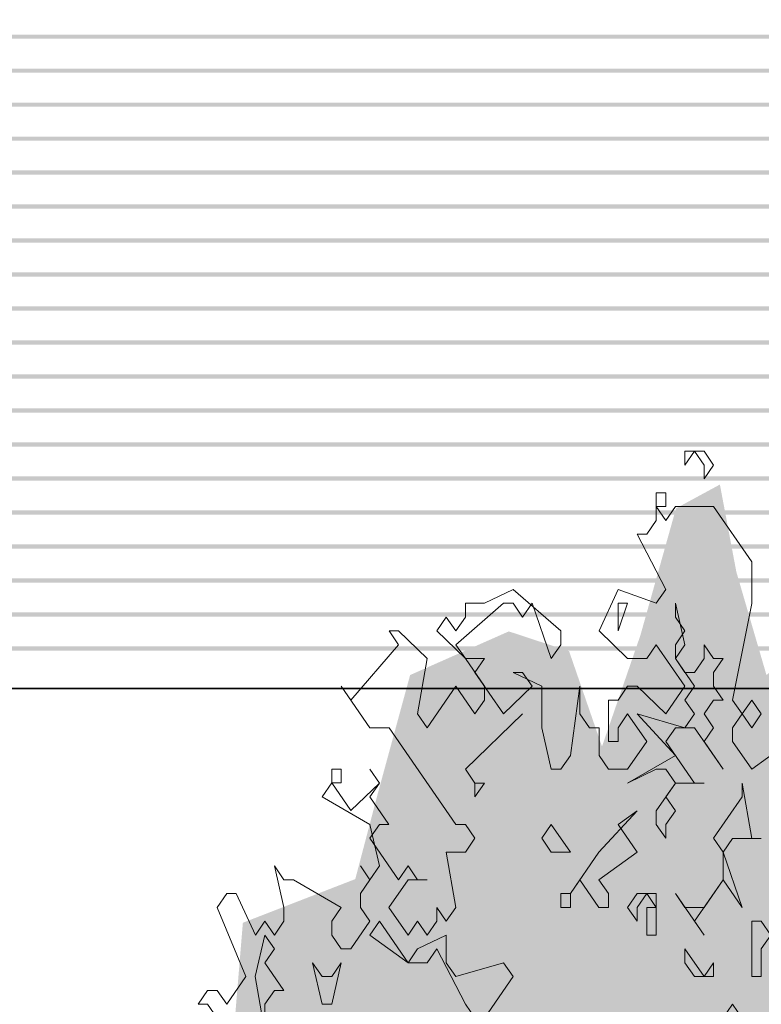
# Model space of a CAD drawing. Header units: metres. Extents: x -52 to 321, y -8 to 26.
# Tile 79 of 320: x -36.842 to -36.228, y 0.939 to 1.754. Entities that reach past the tile are written whole.
import ezdxf

# ---------------------------------------------------------------- set-up
doc = ezdxf.new("R2010")
doc.units = ezdxf.units.M
doc.header["$MEASUREMENT"] = 0
for name, color, linetype in [('10 Fassade', 7, 'Continuous'), ('10 Wand außen', 7, 'Continuous'), ('10 Wand innen tragend', 7, 'Continuous'), ('60 Pflanzen außen', 7, 'Continuous'), ('94 Genehmigungsplanung Bemaßung', 7, 'Continuous')]:
    doc.layers.add(name, color=color, linetype=linetype)
doc.styles.add('ERSTELLTER_STIL_2', font='arial.ttf')
doc.dimstyles.new('ERSTELLTER_STIL__1', dxfattribs={"dimtxt": 0.25, "dimasz": 0.19, "dimexe": 0.18, "dimexo": 0.1, "dimgap": 0, "dimtad": 1, "dimtih": 1, "dimtoh": 1, "dimzin": 0, "dimdsep": 46, "dimtxsty": 'ERSTELLTER_STIL_2', "dimblk": 'ARROWHEAD_6', "dimblk1": 'ARROWHEAD_6', "dimblk2": 'ARROWHEAD_6', "dimcen": 0.09, "dimclrd": 7, "dimclre": 7, "dimclrt": 7, "dimazin": 0, "dimtfac": 1, "dimtdec": 4, "dimtmove": 0, "dimatfit": 3, "dimfxl": 1, "dimtolj": 1, "dimtzin": 0, "dimarcsym": 0})

# ---------------------------------------------------------------- blocks, each defined once
blk = doc.blocks.new('Sträucher 27[10]_1', base_point=(-36.13323, 0))
at = {"layer": '60 Pflanzen außen', "linetype": 'Continuous', "lineweight": 0, "true_color": 0xffffff}
h = blk.add_hatch(color=7, dxfattribs=at)
h.paths.add_polyline_path([(-36.3032, 0.00002), (-36.05538, -0.00001), (-36.02133, 0.08896), (-35.9941, 0.04622), (-35.92148, -0.00002), (-35.87382, 0.03963), (-35.8012, -0.00003), (-35.75353, 0.03633), (-35.76034, 0.06263), (-35.76714, 0.14482), (-35.73083, 0.15468), (-35.71493, 0.23686), (-35.66274, 0.23686), (-35.63777, 0.29931), (-35.64002, 0.44856), (-35.61732, 0.51102), (-35.54016, 0.50444), (-35.50611, 0.56361), (-35.52199, 0.62278), (-35.51291, 0.68195), (-35.4766, 0.70496), (-35.43714, 0.79372), (-35.52423, 0.91865), (-35.5038, 1.03699), (-35.52649, 1.07973), (-35.54464, 1.16192), (-35.60862, 1.27369), (-35.64947, 1.27041), (-35.67671, 1.20795), (-35.73345, 1.23426), (-35.71529, 1.29014), (-35.79471, 1.35589), (-35.8628, 1.36576), (-35.90592, 1.36248), (-35.96947, 1.2803), (-35.95812, 1.32632), (-35.94222, 1.42823), (-35.96264, 1.4882), (-36.03754, 1.44796), (-36.07839, 1.42496), (-36.11696, 1.48821), (-36.16009, 1.43811), (-36.20322, 1.37566), (-36.19868, 1.32635), (-36.18961, 1.24087), (-36.22366, 1.21129), (-36.24861, 1.29677), (-36.26222, 1.36909), (-36.29854, 1.34937), (-36.32805, 1.24417), (-36.35983, 1.15213), (-36.38706, 1.23103), (-36.43698, 1.24747), (-36.51869, 1.21132), (-36.54593, 1.11139), (-36.56409, 1.04235), (-36.65714, 1.0062), (-36.67078, 0.84183), (-36.72752, 0.77938), (-36.76611, 0.70706), (-36.80016, 0.65118), (-36.82019, 0.55256), (-36.75251, 0.50324), (-36.70486, 0.46378), (-36.63678, 0.41118), (-36.58458, 0.35858), (-36.55282, 0.31255), (-36.52105, 0.20078), (-36.44616, 0.22378), (-36.37127, 0.22706), (-36.3395, 0.19418), (-36.30546, 0.14158), (-36.32135, 0.06926)])
h.paths.add_polyline_path([(-35.96457, 0.2862), (-35.87605, 0.42754), (-35.83066, 0.4374), (-35.83747, 0.38809)], flags=0)
at = {"layer": '60 Pflanzen außen', "color": 8, "linetype": 'Continuous', "lineweight": 18}
for p, q in [((-36.29116, 1.3852), (-36.28325, 1.39665)), ((-36.27535, 1.39664), (-36.29116, 1.39665)), ((-36.29116, 1.39665), (-36.29116, 1.3852)), ((-36.28325, 1.39665), (-36.27535, 1.3852)), ((-36.26745, 1.3852), (-36.27535, 1.39664)), ((-36.27535, 1.3852), (-36.27535, 1.37375)), ((-36.27535, 1.37375), (-36.26745, 1.3852)), ((-36.30697, 1.3623), (-36.31487, 1.3623)), ((-36.31487, 1.3623), (-36.31487, 1.33941)), ((-36.30697, 1.35086), (-36.30697, 1.3623)), ((-36.30697, 1.33941), (-36.31487, 1.35086)), ((-36.31487, 1.35086), (-36.30697, 1.35086)), ((-36.29906, 1.35086), (-36.30697, 1.33941)), ((-36.26745, 1.35085), (-36.29906, 1.35086)), ((-36.23584, 1.30506), (-36.26745, 1.35085)), ((-36.31487, 1.33941), (-36.32278, 1.32796)), ((-36.32278, 1.32796), (-36.33068, 1.32796)), ((-36.33068, 1.32796), (-36.30697, 1.28217)), ((-36.23585, 1.27071), (-36.23584, 1.30506)), ((-36.43342, 1.28218), (-36.45713, 1.27074)), ((-36.39391, 1.24783), (-36.43342, 1.28218)), ((-36.34649, 1.28217), (-36.3623, 1.24783)), ((-36.31488, 1.27072), (-36.34649, 1.28217)), ((-36.30697, 1.28217), (-36.31488, 1.27072)), ((-36.48085, 1.23639), (-36.44133, 1.27073)), ((-36.45713, 1.27074), (-36.47294, 1.27074)), ((-36.47294, 1.27074), (-36.47294, 1.25929)), ((-36.44133, 1.27073), (-36.43342, 1.27073)), ((-36.43342, 1.27073), (-36.42552, 1.25929)), ((-36.42552, 1.25929), (-36.41762, 1.27073)), ((-36.41762, 1.27073), (-36.40182, 1.22494)), ((-36.33859, 1.27072), (-36.34649, 1.27073)), ((-36.34649, 1.27073), (-36.34649, 1.24783)), ((-36.34649, 1.24783), (-36.33859, 1.27072)), ((-36.29117, 1.23638), (-36.29907, 1.27072)), ((-36.29907, 1.27072), (-36.29907, 1.25927)), ((-36.25166, 1.19058), (-36.23585, 1.27071)), ((-36.48875, 1.25929), (-36.49665, 1.24784)), ((-36.48084, 1.24784), (-36.48875, 1.25929)), ((-36.47294, 1.25929), (-36.48084, 1.24784)), ((-36.29907, 1.25927), (-36.29117, 1.24782)), ((-36.52826, 1.24785), (-36.53617, 1.24785)), ((-36.53617, 1.24785), (-36.52826, 1.2364)), ((-36.50456, 1.22495), (-36.52826, 1.24785)), ((-36.49665, 1.24784), (-36.47294, 1.22495)), ((-36.39391, 1.23639), (-36.39391, 1.24783)), ((-36.3623, 1.24783), (-36.33859, 1.22493)), ((-36.29117, 1.24782), (-36.29908, 1.23638)), ((-36.52826, 1.2364), (-36.56778, 1.19061)), ((-36.47294, 1.22495), (-36.48085, 1.23639)), ((-36.40182, 1.22494), (-36.39391, 1.23639)), ((-36.32279, 1.22493), (-36.31488, 1.23638)), ((-36.31488, 1.23638), (-36.29118, 1.20203)), ((-36.29908, 1.23638), (-36.29908, 1.22493)), ((-36.29908, 1.22493), (-36.29117, 1.23638)), ((-36.26746, 1.22493), (-36.27537, 1.23638)), ((-36.27537, 1.23638), (-36.27537, 1.22493)), ((-36.51246, 1.17916), (-36.50456, 1.22495)), ((-36.45714, 1.22494), (-36.47294, 1.22495)), ((-36.47294, 1.22495), (-36.45714, 1.20205)), ((-36.46504, 1.2135), (-36.45714, 1.22494)), ((-36.33859, 1.22493), (-36.32279, 1.22493)), ((-36.29908, 1.22493), (-36.28327, 1.20203)), ((-36.29117, 1.21348), (-36.29908, 1.22493)), ((-36.27537, 1.22493), (-36.28327, 1.21348)), ((-36.26747, 1.21348), (-36.25956, 1.22493)), ((-36.25956, 1.22493), (-36.26746, 1.22493)), ((-36.44134, 1.17915), (-36.46504, 1.2135)), ((-36.40972, 1.20204), (-36.43343, 1.21349)), ((-36.43343, 1.21349), (-36.42553, 1.21349)), ((-36.42553, 1.21349), (-36.41762, 1.20205)), ((-36.28327, 1.21348), (-36.29117, 1.21348)), ((-36.26747, 1.20203), (-36.26747, 1.21348)), ((-36.56778, 1.19061), (-36.57569, 1.20206)), ((-36.57569, 1.20206), (-36.55198, 1.16771)), ((-36.48085, 1.20205), (-36.50456, 1.16771)), ((-36.46505, 1.17915), (-36.48085, 1.20205)), ((-36.45714, 1.20205), (-36.45714, 1.1906)), ((-36.41762, 1.20205), (-36.44134, 1.17915)), ((-36.40972, 1.1677), (-36.40972, 1.20204)), ((-36.37811, 1.20204), (-36.38602, 1.1448)), ((-36.37811, 1.17915), (-36.37811, 1.20204)), ((-36.33859, 1.20204), (-36.3465, 1.19059)), ((-36.33069, 1.20204), (-36.33859, 1.20204)), ((-36.30698, 1.17914), (-36.33069, 1.20204)), ((-36.29118, 1.20203), (-36.30698, 1.17914)), ((-36.28327, 1.20203), (-36.29118, 1.19059)), ((-36.25956, 1.19058), (-36.26747, 1.20203)), ((-36.45714, 1.1906), (-36.46505, 1.17915)), ((-36.3465, 1.19059), (-36.3544, 1.19059)), ((-36.3544, 1.19059), (-36.3544, 1.15625)), ((-36.29118, 1.19059), (-36.28327, 1.17914)), ((-36.27537, 1.17914), (-36.26747, 1.19058)), ((-36.26747, 1.19058), (-36.25956, 1.19058)), ((-36.24376, 1.17913), (-36.25166, 1.19058)), ((-36.23586, 1.19058), (-36.24376, 1.17913)), ((-36.22795, 1.17913), (-36.23586, 1.19058)), ((-36.50456, 1.16771), (-36.51246, 1.17916)), ((-36.47295, 1.13336), (-36.42553, 1.17915)), ((-36.42553, 1.17915), (-36.47295, 1.13336)), ((-36.37021, 1.1677), (-36.37811, 1.17915)), ((-36.3465, 1.1677), (-36.3386, 1.17914)), ((-36.3386, 1.17914), (-36.32279, 1.15625)), ((-36.29118, 1.16769), (-36.33069, 1.17914)), ((-36.33069, 1.17914), (-36.29908, 1.1448)), ((-36.28327, 1.17914), (-36.29118, 1.16769)), ((-36.26747, 1.16769), (-36.27537, 1.17914)), ((-36.25166, 1.16769), (-36.24376, 1.17913)), ((-36.24376, 1.17913), (-36.23586, 1.16768)), ((-36.23586, 1.16768), (-36.22795, 1.17913)), ((-36.55198, 1.16771), (-36.53617, 1.16771)), ((-36.53617, 1.16771), (-36.48086, 1.08757)), ((-36.40182, 1.13336), (-36.40972, 1.1677)), ((-36.36231, 1.1677), (-36.37021, 1.1677)), ((-36.36231, 1.1448), (-36.36231, 1.1677)), ((-36.3465, 1.15625), (-36.3465, 1.1677)), ((-36.30699, 1.15624), (-36.29908, 1.16769)), ((-36.29908, 1.16769), (-36.28328, 1.16769)), ((-36.28328, 1.16769), (-36.25957, 1.13334)), ((-36.27537, 1.15624), (-36.26747, 1.16769)), ((-36.25166, 1.15624), (-36.25166, 1.16769)), ((-36.18844, 1.16768), (-36.23586, 1.13334)), ((-36.3544, 1.15625), (-36.3465, 1.15625)), ((-36.32279, 1.15625), (-36.3386, 1.13335)), ((-36.28328, 1.1219), (-36.30699, 1.15624)), ((-36.25957, 1.13334), (-36.27537, 1.15624)), ((-36.23586, 1.13334), (-36.25166, 1.15624)), ((-36.38602, 1.1448), (-36.39392, 1.13336)), ((-36.35441, 1.13335), (-36.36231, 1.1448)), ((-36.29908, 1.1448), (-36.3386, 1.1219)), ((-36.57569, 1.13337), (-36.5836, 1.13337)), ((-36.5836, 1.13337), (-36.5836, 1.12193)), ((-36.57569, 1.12193), (-36.57569, 1.13337)), ((-36.54408, 1.12192), (-36.55198, 1.13337)), ((-36.55198, 1.13337), (-36.54408, 1.12192)), ((-36.46505, 1.12192), (-36.47295, 1.13336)), ((-36.47295, 1.13336), (-36.46505, 1.12192)), ((-36.39392, 1.13336), (-36.40182, 1.13336)), ((-36.3386, 1.13335), (-36.35441, 1.13335)), ((-36.3386, 1.1219), (-36.31489, 1.13335)), ((-36.31489, 1.13335), (-36.30699, 1.13335)), ((-36.30699, 1.13335), (-36.29909, 1.1219)), ((-36.5836, 1.12193), (-36.5915, 1.11048)), ((-36.56779, 1.09903), (-36.5836, 1.12193)), ((-36.5836, 1.12193), (-36.57569, 1.12193)), ((-36.54408, 1.12192), (-36.56779, 1.09903)), ((-36.55199, 1.11048), (-36.54408, 1.12192)), ((-36.46505, 1.12192), (-36.46505, 1.11047)), ((-36.45715, 1.12191), (-36.46505, 1.12192)), ((-36.46505, 1.11047), (-36.45715, 1.12191)), ((-36.29909, 1.1219), (-36.31489, 1.09901)), ((-36.30699, 1.11045), (-36.29909, 1.1219)), ((-36.29909, 1.1219), (-36.27538, 1.1219)), ((-36.27538, 1.1219), (-36.28328, 1.1219)), ((-36.24376, 1.12189), (-36.24377, 1.11045)), ((-36.23587, 1.0761), (-36.24376, 1.12189)), ((-36.5915, 1.11048), (-36.55199, 1.08758)), ((-36.53618, 1.08758), (-36.55199, 1.11048)), ((-36.29909, 1.099), (-36.30699, 1.11045)), ((-36.24377, 1.11045), (-36.26748, 1.07611)), ((-36.3307, 1.09901), (-36.36232, 1.06467)), ((-36.34651, 1.08756), (-36.3307, 1.09901)), ((-36.31489, 1.09901), (-36.3149, 1.08756)), ((-36.30699, 1.08756), (-36.29909, 1.099)), ((-36.55199, 1.07613), (-36.54408, 1.08758)), ((-36.55199, 1.08758), (-36.54409, 1.05324)), ((-36.54408, 1.08758), (-36.53618, 1.08758)), ((-36.48086, 1.08757), (-36.47296, 1.08757)), ((-36.47296, 1.08757), (-36.46505, 1.07612)), ((-36.40183, 1.08757), (-36.40973, 1.07612)), ((-36.38603, 1.06467), (-36.40183, 1.08757)), ((-36.3307, 1.06466), (-36.34651, 1.08756)), ((-36.3149, 1.08756), (-36.30699, 1.07611)), ((-36.30699, 1.07611), (-36.30699, 1.08756)), ((-36.52828, 1.04179), (-36.55199, 1.07613)), ((-36.46505, 1.07612), (-36.47296, 1.06468)), ((-36.40973, 1.07612), (-36.40183, 1.06467)), ((-36.26748, 1.07611), (-36.25958, 1.06466)), ((-36.25958, 1.06466), (-36.25167, 1.0761)), ((-36.25167, 1.0761), (-36.22796, 1.0761)), ((-36.22796, 1.0761), (-36.23587, 1.0761)), ((-36.47296, 1.06468), (-36.48877, 1.06468)), ((-36.48877, 1.06468), (-36.48087, 1.01889)), ((-36.40183, 1.06467), (-36.38603, 1.06467)), ((-36.36232, 1.06467), (-36.38603, 1.03033)), ((-36.36232, 1.04177), (-36.3307, 1.06466)), ((-36.25958, 1.06466), (-36.25958, 1.04176)), ((-36.24377, 1.01886), (-36.25958, 1.06466)), ((-36.62312, 1.0418), (-36.63102, 1.05324)), ((-36.63102, 1.05324), (-36.62312, 1.0189)), ((-36.55199, 1.04179), (-36.55989, 1.05324)), ((-36.55989, 1.05324), (-36.55199, 1.04179)), ((-36.54409, 1.05324), (-36.55199, 1.04179)), ((-36.52038, 1.05323), (-36.52828, 1.04179)), ((-36.51248, 1.04179), (-36.52038, 1.05323)), ((-36.61522, 1.0418), (-36.62312, 1.0418)), ((-36.5757, 1.0189), (-36.61522, 1.0418)), ((-36.55199, 1.04179), (-36.5599, 1.03034)), ((-36.53619, 1.01889), (-36.52038, 1.04179)), ((-36.52038, 1.04179), (-36.50457, 1.04178)), ((-36.50457, 1.04178), (-36.51248, 1.04179)), ((-36.38603, 1.03033), (-36.37812, 1.04177)), ((-36.37812, 1.04177), (-36.36232, 1.01888)), ((-36.35442, 1.03032), (-36.36232, 1.04177)), ((-36.28329, 1.00742), (-36.25958, 1.04176)), ((-36.25958, 1.04176), (-36.27539, 1.01887)), ((-36.25958, 1.04176), (-36.24377, 1.01886)), ((-36.67054, 1.03035), (-36.67844, 1.01891)), ((-36.66264, 1.03035), (-36.67054, 1.03035)), ((-36.64683, 0.99601), (-36.66264, 1.03035)), ((-36.5599, 1.03034), (-36.5599, 1.01889)), ((-36.38603, 1.03033), (-36.39393, 1.03033)), ((-36.39393, 1.03033), (-36.39393, 1.01888)), ((-36.38603, 1.01888), (-36.38603, 1.03033)), ((-36.35442, 1.01887), (-36.35442, 1.03032)), ((-36.33071, 1.03032), (-36.33861, 1.01887)), ((-36.33071, 1.01887), (-36.3228, 1.03032)), ((-36.3149, 1.03032), (-36.33071, 1.03032)), ((-36.3228, 1.03032), (-36.3149, 1.01887)), ((-36.3149, 0.99598), (-36.3149, 1.03032)), ((-36.29119, 1.01887), (-36.29909, 1.03032)), ((-36.29909, 1.03032), (-36.27539, 0.99597)), ((-36.67844, 1.01891), (-36.65474, 0.96166)), ((-36.62312, 1.0189), (-36.62312, 1.00745)), ((-36.58361, 1.00745), (-36.5757, 1.0189)), ((-36.5599, 1.01889), (-36.552, 1.00745)), ((-36.52038, 0.99599), (-36.53619, 1.01889)), ((-36.48877, 1.00744), (-36.49667, 1.01889)), ((-36.49667, 1.01889), (-36.49667, 1.00744)), ((-36.48087, 1.01889), (-36.48877, 1.00744)), ((-36.39393, 1.01888), (-36.38603, 1.01888)), ((-36.36232, 1.01888), (-36.35442, 1.01887)), ((-36.33861, 1.01887), (-36.33071, 1.00742)), ((-36.33071, 1.00742), (-36.33071, 1.01887)), ((-36.3149, 1.01887), (-36.32281, 1.01887)), ((-36.32281, 1.01887), (-36.32281, 0.99598)), ((-36.27539, 1.01887), (-36.29119, 1.01887)), ((-36.63893, 1.00745), (-36.64683, 0.99601)), ((-36.63103, 0.99601), (-36.63893, 1.00745)), ((-36.62312, 1.00745), (-36.63103, 0.99601)), ((-36.58361, 0.996), (-36.58361, 1.00745)), ((-36.552, 1.00745), (-36.5678, 0.98455)), ((-36.54409, 1.00744), (-36.552, 0.996)), ((-36.52039, 0.9731), (-36.54409, 1.00744)), ((-36.51248, 1.00744), (-36.52038, 0.99599)), ((-36.50458, 0.99599), (-36.51248, 1.00744)), ((-36.49667, 1.00744), (-36.50458, 0.99599)), ((-36.27539, 0.99597), (-36.28329, 1.00742)), ((-36.23587, 1.00742), (-36.23588, 0.96162)), ((-36.22797, 1.00741), (-36.23587, 1.00742)), ((-36.22007, 0.99597), (-36.22797, 1.00741)), ((-36.63893, 0.99601), (-36.64684, 0.96166)), ((-36.63103, 0.98456), (-36.63893, 0.99601)), ((-36.57571, 0.98455), (-36.58361, 0.996)), ((-36.552, 0.996), (-36.52039, 0.9731)), ((-36.48877, 0.99599), (-36.51248, 0.98455)), ((-36.48877, 0.9731), (-36.48877, 0.99599)), ((-36.32281, 0.99598), (-36.3149, 0.99598)), ((-36.22797, 0.98452), (-36.22007, 0.99597)), ((-36.63893, 0.97311), (-36.63103, 0.98456)), ((-36.5678, 0.98455), (-36.57571, 0.98455)), ((-36.51248, 0.98455), (-36.52039, 0.9731)), ((-36.50458, 0.9731), (-36.49668, 0.98454)), ((-36.49668, 0.98454), (-36.47297, 0.93875)), ((-36.27539, 0.96163), (-36.2912, 0.98453)), ((-36.2912, 0.98453), (-36.2912, 0.97308)), ((-36.22797, 0.96162), (-36.22797, 0.98452)), ((-36.62313, 0.95021), (-36.63893, 0.97311)), ((-36.59151, 0.96166), (-36.59942, 0.97311)), ((-36.59942, 0.97311), (-36.59152, 0.93876)), ((-36.58361, 0.93876), (-36.57571, 0.9731)), ((-36.57571, 0.9731), (-36.58361, 0.96166)), ((-36.52039, 0.9731), (-36.50458, 0.9731)), ((-36.48087, 0.96165), (-36.48877, 0.9731)), ((-36.44136, 0.97309), (-36.48087, 0.96165)), ((-36.43345, 0.96164), (-36.44136, 0.97309)), ((-36.2912, 0.97308), (-36.2833, 0.96163)), ((-36.26749, 0.97308), (-36.27539, 0.96163)), ((-36.26749, 0.96163), (-36.26749, 0.97308)), ((-36.65474, 0.96166), (-36.67055, 0.93877)), ((-36.64684, 0.96166), (-36.63894, 0.91587)), ((-36.58361, 0.96166), (-36.59151, 0.96166)), ((-36.45717, 0.9273), (-36.43345, 0.96164)), ((-36.2833, 0.96163), (-36.26749, 0.96163)), ((-36.23588, 0.96162), (-36.22797, 0.96162)), ((-36.68635, 0.95022), (-36.69426, 0.93877)), ((-36.67845, 0.95022), (-36.68635, 0.95022)), ((-36.67055, 0.93877), (-36.67845, 0.95022)), ((-36.63894, 0.93877), (-36.63103, 0.95021)), ((-36.63103, 0.95021), (-36.62313, 0.95021)), ((-36.69426, 0.93877), (-36.68635, 0.93877)), ((-36.68635, 0.93877), (-36.67845, 0.92732)), ((-36.63894, 0.91587), (-36.63894, 0.93877)), ((-36.59152, 0.93876), (-36.58361, 0.93876)), ((-36.47297, 0.93875), (-36.44927, 0.90441)), ((-36.25169, 0.93873), (-36.2754, 0.90439)), ((-36.22798, 0.90438), (-36.25169, 0.93873))]:
    blk.add_line(p, q, dxfattribs=at)
blk = doc.blocks.new('*D18', base_point=(-33357.27905, 0))
at = {"layer": '94 Genehmigungsplanung Bemaßung', "color": 7, "linetype": 'Continuous', "lineweight": 13}
for p, q in [((-43.99968, 9.54806), (-43.99968, 9.92306)), ((-28.18007, 9.54806), (-28.18007, 9.92306)), ((-43.89968, 9.83556), (-44.09968, 9.63556)), ((-28.28007, 9.63556), (-28.08007, 9.83556)), ((-43.99968, 9.73556), (-28.18007, 9.73556)), ((-28.18007, 9.73556), (-28.03007, 9.73556))]:
    blk.add_line(p, q, dxfattribs=at)
at = {"layer": '94 Genehmigungsplanung Bemaßung', "color": 7, "lineweight": 13, "insert": (-36.51886, 9.78556), "char_height": 0.25, "attachment_point": 7, "style": 'ERSTELLTER_STIL_2'}
blk.add_mtext('\\A1;{\\pql;\\fArial|b0|i0|c0|p0;\\W1.000000;15,82}', dxfattribs=at)
blk = doc.blocks.new('ARROWHEAD_6')
at = {"color": 0, "linetype": 'Continuous', "lineweight": 0}
for p, q in [((-0.5, -0.5), (0.5, 0.5)), ((0, 0), (-1, 0))]:
    blk.add_line(p, q, dxfattribs=at)

msp = doc.modelspace()

# ---------------------------------------------------------------- hatches: boundary and pattern name
at = {"layer": '10 Fassade', "linetype": 'Continuous', "lineweight": 0, "true_color": 0x000000}
for points in [[(-43.95968, 1.74172), (-43.95668, 1.73872), (-30.19434, 1.73872), (-30.19434, 1.74172)], [(-43.95668, 1.73872), (-43.95719, 1.73821), (-30.19434, 1.73821), (-30.19434, 1.73872)], [(-43.95968, 1.71358), (-43.95668, 1.71058), (-30.19434, 1.71058), (-30.19434, 1.71358)], [(-43.95668, 1.71058), (-43.95719, 1.71007), (-30.19434, 1.71007), (-30.19434, 1.71058)], [(-43.95968, 1.68543), (-43.95668, 1.68243), (-30.19434, 1.68243), (-30.19434, 1.68543)], [(-43.95719, 1.68192), (-30.19434, 1.68192), (-30.19434, 1.68243), (-43.95668, 1.68243)], [(-30.19434, 1.65729), (-43.95968, 1.65729), (-43.95668, 1.65429), (-30.19434, 1.65429)], [(-43.95668, 1.65429), (-43.95719, 1.65378), (-30.19434, 1.65378), (-30.19434, 1.65429)], [(-30.19434, 1.62915), (-43.95968, 1.62915), (-43.95668, 1.62615), (-30.19434, 1.62615)], [(-43.95668, 1.62615), (-43.95719, 1.62564), (-30.19434, 1.62564), (-30.19434, 1.62615)], [(-30.19434, 1.601), (-43.95968, 1.601), (-43.95668, 1.598), (-30.19434, 1.598)], [(-43.95668, 1.598), (-43.95719, 1.59749), (-30.19434, 1.59749), (-30.19434, 1.598)], [(-30.19434, 1.57286), (-43.95968, 1.57286), (-43.95668, 1.56986), (-30.19434, 1.56986)], [(-43.95668, 1.56986), (-43.95719, 1.56935), (-30.19434, 1.56935), (-30.19434, 1.56986)], [(-43.95968, 1.54472), (-43.95668, 1.54172), (-30.19434, 1.54172), (-30.19434, 1.54472)], [(-43.95719, 1.54121), (-30.51875, 1.54121), (-30.52051, 1.53872), (-30.19434, 1.53872), (-30.19434, 1.54172), (-43.95668, 1.54172)], [(-30.19434, 1.51657), (-43.95968, 1.51657), (-43.95668, 1.51357), (-30.19434, 1.51357)], [(-43.95719, 1.51306), (-30.53866, 1.51306), (-30.54042, 1.51057), (-30.19434, 1.51057), (-30.19434, 1.51357), (-43.95668, 1.51357)], [(-43.95968, 1.48843), (-43.95668, 1.48543), (-30.19434, 1.48543), (-30.19434, 1.48843)], [(-43.95719, 1.48492), (-30.55856, 1.48492), (-30.56031, 1.48243), (-30.19434, 1.48243), (-30.19434, 1.48543), (-43.95668, 1.48543)], [(-43.95968, 1.46029), (-43.95668, 1.45729), (-30.19434, 1.45729), (-30.19434, 1.46029)], [(-43.95719, 1.45678), (-30.57845, 1.45678), (-30.58021, 1.45429), (-30.19434, 1.45429), (-30.19434, 1.45729), (-43.95668, 1.45729)], [(-43.95968, 1.43214), (-43.95668, 1.42914), (-30.19434, 1.42914), (-30.19434, 1.43214)], [(-43.95719, 1.42863), (-30.59836, 1.42863), (-30.60012, 1.42614), (-30.19434, 1.42614), (-30.19434, 1.42914), (-43.95668, 1.42914)], [(-30.19434, 1.404), (-43.95968, 1.404), (-43.95668, 1.401), (-30.19434, 1.401)], [(-43.95719, 1.40049), (-30.61826, 1.40049), (-30.62002, 1.398), (-30.19434, 1.398), (-30.19434, 1.401), (-43.95668, 1.401)], [(-30.19434, 1.37586), (-43.95968, 1.37586), (-43.95668, 1.37286), (-30.19434, 1.37286)], [(-43.95719, 1.37235), (-30.63816, 1.37235), (-30.63991, 1.36986), (-30.19434, 1.36986), (-30.19434, 1.37286), (-43.95668, 1.37286)], [(-43.95968, 1.34771), (-43.95668, 1.34471), (-30.19434, 1.34471), (-30.19434, 1.34771)], [(-43.95719, 1.3442), (-30.65806, 1.3442), (-30.65982, 1.34171), (-30.19434, 1.34171), (-30.19434, 1.34471), (-43.95668, 1.34471)], [(-43.95968, 1.31957), (-43.95668, 1.31657), (-30.19434, 1.31657), (-30.19434, 1.31957)], [(-43.95719, 1.31606), (-30.67796, 1.31606), (-30.67972, 1.31357), (-30.19434, 1.31357), (-30.19434, 1.31657), (-43.95668, 1.31657)], [(-43.95968, 1.29143), (-43.95668, 1.28843), (-30.19434, 1.28843), (-30.19434, 1.29143)], [(-43.95719, 1.28792), (-30.69786, 1.28792), (-30.69961, 1.28543), (-30.19434, 1.28543), (-30.19434, 1.28843), (-43.95668, 1.28843)], [(-43.95968, 1.26328), (-43.95668, 1.26028), (-30.19434, 1.26028), (-30.19434, 1.26328)], [(-43.95719, 1.25977), (-30.71776, 1.25977), (-30.71952, 1.25728), (-30.19434, 1.25728), (-30.19434, 1.26028), (-43.95668, 1.26028)], [(-43.95968, 1.23514), (-43.95668, 1.23214), (-30.19434, 1.23214), (-30.19434, 1.23514)], [(-43.95719, 1.23163), (-30.73766, 1.23163), (-30.73942, 1.22914), (-30.19434, 1.22914), (-30.19434, 1.23214), (-43.95668, 1.23214)]]:
    msp.add_hatch(color=18, dxfattribs=at).paths.add_polyline_path(points)
at = {"layer": '10 Wand innen tragend', "linetype": 'Continuous', "lineweight": 0, "true_color": 0x000000}
msp.add_hatch(color=18, dxfattribs=at).paths.add_polyline_path([(-35.89018, 1.20054), (-36.85518, 1.20054), (-36.85518, 1.2), (-35.89018, 1.2)])

# ---------------------------------------------------------------- linework, layer by layer
at = {"layer": '10 Fassade', "color": 7, "linetype": 'Continuous', "lineweight": 13}
msp.add_line((-43.95768, 1.20054), (-30.19434, 1.20054), dxfattribs=at)
at = {"layer": '10 Wand außen', "color": 7, "linetype": 'Continuous', "lineweight": 13}
msp.add_line((-30.19434, 1.2), (-43.99968, 1.2), dxfattribs=at)

# ---------------------------------------------------------------- block references
at = {"layer": '60 Pflanzen außen', "color": 8, "linetype": 'Continuous', "lineweight": 18}
msp.add_blockref('Sträucher 27[10]_1', (-36.13323, 0), dxfattribs=at)

# ---------------------------------------------------------------- dimensions: what is measured, and where the dimension line sits
at = {"layer": '94 Genehmigungsplanung Bemaßung', "color": 7, "linetype": 'Continuous', "lineweight": 13}
dim = msp.add_linear_dim(base=(-28.18007, 9.73556), p1=(-43.99968, 1.2), p2=(-28.18007, 1.2), dimstyle='ERSTELLTER_STIL__1', dxfattribs=at)
dim.commit()
dim.dimension.update_dxf_attribs({"geometry": '*D18', "text_midpoint": (-36.10009, 9.91056), "dimtype": 160})

doc.saveas('drawing.dxf')
